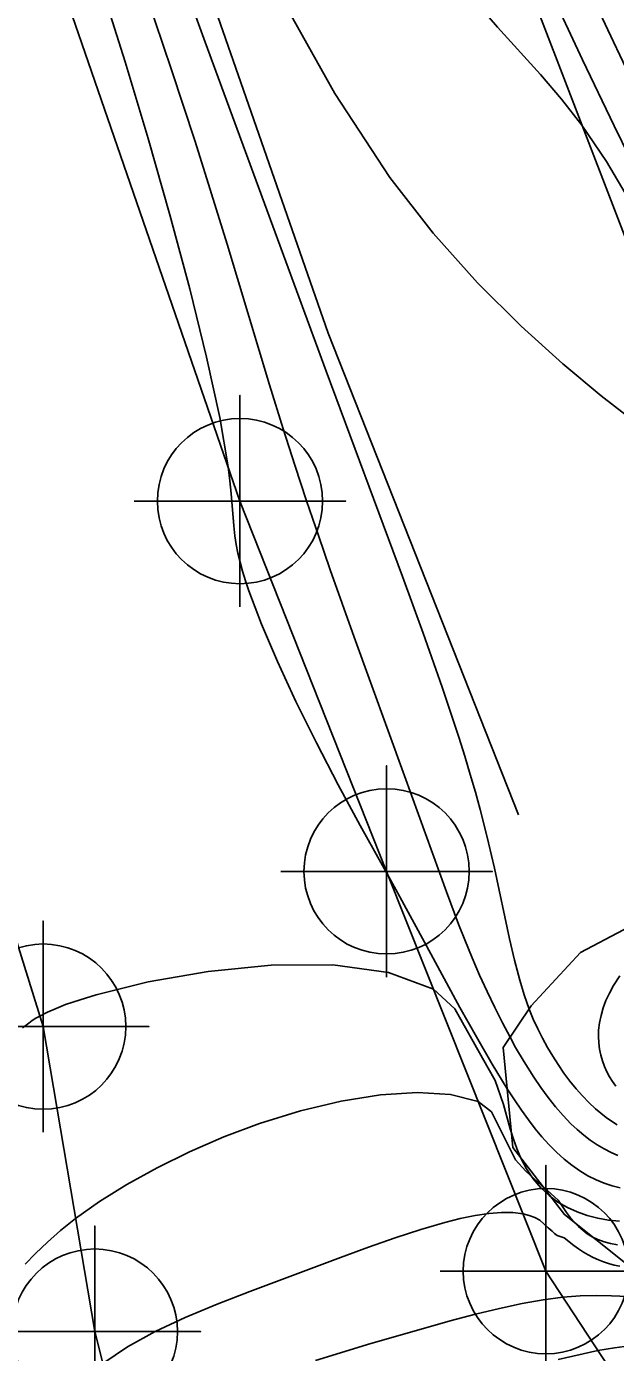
# Model space of a CAD drawing. Extents: x 2602990 to 2605851, y 618069 to 619180.
# Drawn here: x 2603706.7 to 2603723.4, y 618580.45 to 618618.07 of the extents above; entities that cross this region are included whole.
import ezdxf

# ---------------------------------------------------------------- set-up
doc = ezdxf.new("R2010")
doc.units = 0
for name, color, linetype in [('DTM Contours Major', 7, 'Continuous'), ('DTM Contours Minor', 7, 'Continuous'), ('Exist DTM Breakline', 7, 'Continuous'), ('Exist DTM Crownline', 7, 'Continuous'), ('Exist Roads EOP', 7, 'Continuous'), ('Exist Roads Soil', 7, 'Continuous'), ('Exist Roads Soil Cogo Point CELL', 7, 'Continuous'), ('PH Exist DTM Breakline', 7, 'Continuous')]:
    doc.layers.add(name, color=color, linetype=linetype)

# ---------------------------------------------------------------- blocks, each defined once
blk = doc.blocks.new('EXIST ROADS SOIL COGO POINT')
at = {"layer": 'Exist Roads Soil Cogo Point CELL'}
blk.add_lwpolyline([(0, -0.06), (0, 0.06), (0, 0), (0.06, 0), (-0.06, 0)], dxfattribs=at)
blk.add_circle((0, 0), 0.04688, dxfattribs=at)

msp = doc.modelspace()

# ---------------------------------------------------------------- linework, layer by layer
at = {"layer": 'DTM Contours Major'}
for points in [[(2603713.987, 618618.777), (2603715.435, 618616.169), (2603716.997, 618613.793), (2603718.232, 618612.207), (2603719.486, 618610.801), (2603720.723, 618609.566), (2603721.905, 618608.499), (2603722.995, 618607.593), (2603723.957, 618606.843), (2603725.089, 618605.995), (2603725.695, 618605.54)], [(2603723.517, 618591.133), (2603723.339, 618590.858), (2603723.224, 618590.648), (2603723.127, 618590.437), (2603723.048, 618590.225), (2603722.987, 618590.014), (2603722.945, 618589.804), (2603722.92, 618589.597), (2603722.914, 618589.413), (2603722.923, 618589.234), (2603722.945, 618589.058), (2603722.98, 618588.887), (2603723.028, 618588.721), (2603723.086, 618588.561), (2603723.154, 618588.412), (2603723.231, 618588.269), (2603723.317, 618588.133), (2603723.412, 618588.006)]]:
    msp.add_lwpolyline(points, dxfattribs=at)
at = {"layer": 'DTM Contours Minor'}
for points in [[(2603710.651, 618620.688), (2603711.765, 618617.63), (2603715.192, 618608.297), (2603717.362, 618602.464), (2603717.947, 618600.855), (2603718.482, 618599.331), (2603718.953, 618597.911), (2603719.123, 618597.371), (2603719.28, 618596.849), (2603719.426, 618596.344), (2603719.561, 618595.853), (2603719.686, 618595.375), (2603719.801, 618594.907), (2603719.967, 618594.187), (2603720.392, 618592.185), (2603720.532, 618591.58), (2603720.681, 618591.012), (2603720.809, 618590.593), (2603720.951, 618590.194), (2603721.067, 618589.908), (2603721.193, 618589.631), (2603721.328, 618589.363), (2603721.47, 618589.104), (2603721.618, 618588.855), (2603721.772, 618588.615), (2603721.937, 618588.376), (2603722.107, 618588.148), (2603722.282, 618587.932), (2603722.461, 618587.728), (2603722.645, 618587.537), (2603722.833, 618587.361), (2603722.981, 618587.235), (2603723.131, 618587.118), (2603723.285, 618587.01), (2603723.441, 618586.912)], [(2603722.635, 618619.152), (2603723.34, 618617.638), (2603724.057, 618616.125)], [(2603723.46, 618586.038), (2603723.274, 618586.12), (2603723.072, 618586.224), (2603722.875, 618586.342), (2603722.684, 618586.473), (2603722.497, 618586.617), (2603722.314, 618586.773), (2603722.136, 618586.94), (2603721.912, 618587.172), (2603721.695, 618587.421), (2603721.485, 618587.686), (2603721.28, 618587.966), (2603721.08, 618588.259), (2603720.805, 618588.697), (2603720.566, 618589.106), (2603720.408, 618589.392), (2603720.192, 618589.803), (2603719.974, 618590.235), (2603719.758, 618590.687), (2603719.543, 618591.159), (2603719.331, 618591.649), (2603719.123, 618592.155), (2603718.949, 618592.599), (2603718.604, 618593.523), (2603717.417, 618596.815), (2603715.99, 618600.743), (2603715.309, 618602.653), (2603714.971, 618603.626), (2603714.635, 618604.615), (2603714.301, 618605.623), (2603713.97, 618606.655), (2603713.583, 618607.904), (2603712.381, 618611.902), (2603711.944, 618613.33), (2603711.477, 618614.811), (2603710.81, 618616.84), (2603710.095, 618618.953)], [(2603721.577, 618619.042), (2603722.463, 618617.131), (2603723.36, 618615.255), (2603724.246, 618613.439)], [(2603723.529, 618585.115), (2603723.299, 618585.177), (2603723.073, 618585.253), (2603722.854, 618585.344), (2603722.616, 618585.464), (2603722.385, 618585.602), (2603722.159, 618585.759), (2603721.938, 618585.936), (2603721.721, 618586.132), (2603721.507, 618586.348), (2603721.313, 618586.564), (2603721.12, 618586.798), (2603720.927, 618587.051), (2603720.731, 618587.323), (2603720.532, 618587.617), (2603720.328, 618587.933), (2603719.9, 618588.633), (2603719.452, 618589.407), (2603718.988, 618590.237), (2603718.034, 618591.991), (2603717.165, 618593.588), (2603716.97, 618593.94), (2603716.153, 618595.403), (2603715.529, 618596.559), (2603714.916, 618597.745), (2603714.337, 618598.923), (2603713.81, 618600.059), (2603713.358, 618601.117), (2603713, 618602.059), (2603712.904, 618602.344), (2603712.821, 618602.615), (2603712.75, 618602.876), (2603712.69, 618603.128), (2603712.641, 618603.376), (2603712.602, 618603.621), (2603712.57, 618603.901), (2603712.495, 618604.823), (2603712.461, 618605.181), (2603712.413, 618605.577), (2603712.175, 618606.98), (2603711.803, 618608.691), (2603711.323, 618610.632), (2603710.761, 618612.727), (2603710.142, 618614.897), (2603709.491, 618617.067), (2603709.015, 618618.592)], [(2603719.452, 618618.742), (2603720.053, 618618.058), (2603721.271, 618616.715), (2603721.87, 618616.016), (2603722.448, 618615.271), (2603723.142, 618614.243), (2603723.791, 618613.139)], [(2603723.514, 618584.169), (2603723.2, 618584.202), (2603722.893, 618584.257), (2603722.596, 618584.334), (2603722.309, 618584.435), (2603722.034, 618584.561), (2603721.766, 618584.717), (2603721.514, 618584.903), (2603721.28, 618585.12), (2603721.065, 618585.371), (2603720.871, 618585.658), (2603720.702, 618585.983), (2603720.597, 618586.235), (2603720.502, 618586.505), (2603720.414, 618586.791), (2603720.22, 618587.487), (2603719.984, 618588.169), (2603719.631, 618588.8), (2603718.839, 618590.202), (2603718.239, 618590.753), (2603716.959, 618591.233), (2603715.38, 618591.444), (2603713.633, 618591.435), (2603711.847, 618591.257), (2603710.149, 618590.961), (2603708.67, 618590.597), (2603708.214, 618590.459), (2603707.805, 618590.318), (2603707.535, 618590.212), (2603707.291, 618590.104), (2603707.073, 618589.994), (2603706.961, 618589.93), (2603706.857, 618589.864), (2603706.759, 618589.797), (2603706.583, 618589.657)], [(2603723.451, 618583.498), (2603723.257, 618583.537), (2603723.073, 618583.588), (2603722.9, 618583.653), (2603722.737, 618583.733), (2603722.599, 618583.817), (2603722.469, 618583.914), (2603722.347, 618584.022), (2603722.231, 618584.142), (2603722.12, 618584.273), (2603722.013, 618584.416), (2603721.895, 618584.594), (2603721.772, 618584.768), (2603721.469, 618585.041), (2603721.309, 618585.178), (2603720.855, 618585.592), (2603720.558, 618585.913), (2603719.886, 618587.273), (2603719.508, 618587.567), (2603718.716, 618587.769), (2603717.78, 618587.828), (2603716.736, 618587.76), (2603715.618, 618587.58), (2603714.463, 618587.303), (2603713.305, 618586.943), (2603712.291, 618586.563), (2603711.317, 618586.141), (2603710.396, 618585.686), (2603709.541, 618585.212), (2603708.768, 618584.729), (2603708.088, 618584.248), (2603707.663, 618583.909), (2603707.286, 618583.579), (2603706.952, 618583.26), (2603706.654, 618582.955)], [(2603723.517, 618582.896), (2603723.358, 618582.928), (2603723.204, 618582.968), (2603723.056, 618583.016), (2603722.912, 618583.072), (2603722.766, 618583.14), (2603722.624, 618583.216), (2603722.486, 618583.298), (2603722.352, 618583.388), (2603722.221, 618583.482), (2603721.945, 618583.701), (2603721.741, 618583.764), (2603721.669, 618583.823), (2603721.603, 618583.89), (2603721.485, 618583.989), (2603721.256, 618584.2), (2603721.113, 618584.276), (2603720.952, 618584.335), (2603720.777, 618584.38), (2603720.487, 618584.417), (2603720.162, 618584.42), (2603719.804, 618584.391), (2603719.415, 618584.333), (2603718.997, 618584.247), (2603718.554, 618584.137), (2603717.874, 618583.94), (2603717.151, 618583.704), (2603716.391, 618583.437), (2603715.601, 618583.146), (2603713.024, 618582.175), (2603712.098, 618581.815), (2603711.198, 618581.44), (2603710.345, 618581.04), (2603709.559, 618580.608), (2603708.859, 618580.136)], [(2603724.474, 618582.005), (2603723.286, 618582.059), (2603722.854, 618582.065), (2603722.396, 618582.053), (2603721.909, 618582.016), (2603721.349, 618581.942), (2603720.749, 618581.834), (2603720.11, 618581.696), (2603719.431, 618581.53), (2603718.713, 618581.341), (2603717.954, 618581.131), (2603716.457, 618580.699), (2603714.895, 618580.217)], [(2603723.797, 618580.633), (2603723.367, 618580.584), (2603722.898, 618580.508), (2603721.772, 618580.249)]]:
    msp.add_lwpolyline(points, dxfattribs=at)
at = {"layer": 'Exist DTM Breakline'}
msp.add_spline([(2603647.352, 618520.802), (2603704.337, 618541.966), (2603758.983, 618562.663), (2603811.118, 618582.434), (2603865.604, 618602.567), (2603913.966, 618621.231), (2603963.574, 618640.143), (2603974.725, 618636.355), (2603978.77, 618630.138), (2603971.844, 618627.992), (2603956.88, 618621.982), (2603923.969, 618609.772), (2603877.426, 618591.796), (2603827.273, 618571.857), (2603776.875, 618552.809), (2603720.479, 618530.104), (2603675.109, 618514.176), (2603657.355, 618505.354), (2603640.368, 618498.804), (2603619.191, 618491.366), (2603591.676, 618480.386)], degree=3, dxfattribs=at)
at = {"layer": 'Exist DTM Crownline'}
msp.add_spline([(2603233.488, 618380.754), (2603285.185, 618400.095), (2603335.457, 618418.629), (2603390.812, 618439.069), (2603440.087, 618457.325), (2603493.996, 618477.231), (2603542.655, 618495.301), (2603600.808, 618516.867), (2603653.659, 618536.362), (2603706.222, 618555.742), (2603764.811, 618577.593), (2603823.52, 618599.847), (2603878.564, 618620.56), (2603937.951, 618643.078), (2603997.369, 618665.789), (2604036.209, 618680.665), (2604055.311, 618688.017)], degree=3, dxfattribs=at)
at = {"layer": 'Exist Roads EOP'}
for points in [[(2603230.17, 618389.98), (2603282.929, 618409.597), (2603332.773, 618427.868), (2603388.167, 618448.413), (2603437.203, 618466.721), (2603490.778, 618486.527), (2603539.039, 618504.558), (2603597.451, 618526.156), (2603651.053, 618545.972), (2603705.208, 618566.084), (2603762.02, 618587.183), (2603820.334, 618609.162), (2603876.341, 618629.99), (2603934.909, 618652.28), (2603996.409, 618675.568), (2604033.216, 618689.957), (2604052.01, 618697.199)], [(2604034.633, 618668.486), (2603984.89, 618650.123), (2603936.767, 618631.654), (2603888.195, 618613.335), (2603837.766, 618594.258), (2603782.918, 618573.705), (2603731.939, 618554.39), (2603671.126, 618532.171), (2603621.822, 618514.106), (2603561.545, 618491.877), (2603506.421, 618471.293), (2603452.163, 618451.33), (2603398.364, 618431.316), (2603341.431, 618410.355), (2603281.65, 618388.199), (2603223.033, 618366.475), (2603185.717, 618352.612)]]:
    msp.add_spline(points, degree=3, dxfattribs=at)
at = {"layer": 'Exist Roads Soil'}
for points in [[(2603726.528, 618574.973), (2603721.424, 618582.755), (2603716.907, 618594.099), (2603712.749, 618604.606)], [(2603702.975, 618603.14), (2603707.166, 618589.695), (2603708.631, 618581.04), (2603710.416, 618573.959), (2603710.755, 618569.318)]]:
    msp.add_lwpolyline(points, dxfattribs=at)
at = {"layer": 'PH Exist DTM Breakline'}
for points in [[(2603726.05, 618605.901), (2603719.717, 618622.377), (2603713.246, 618640.38), (2603709.228, 618653.705), (2603704.428, 618669.809), (2603682.683, 618739.201)], [(2603712.749, 618604.606), (2603706.615, 618622.364), (2603697.743, 618653.453), (2603693.136, 618671.509)], [(2603699.765, 618655.396), (2603707.097, 618632.786), (2603715.248, 618609.375), (2603720.65, 618595.707)], [(2603726.05, 618605.901), (2603728.137, 618601.638), (2603728.97, 618599.579), (2603730.075, 618597.313), (2603729.408, 618595.327), (2603727.741, 618594.258), (2603724.847, 618593.086), (2603722.403, 618591.799), (2603721.011, 618590.285), (2603720.215, 618589.106), (2603720.488, 618586.262), (2603721.948, 618584.36), (2603723.733, 618582.941), (2603726.461, 618582.972), (2603733.393, 618584.999), (2603739.006, 618586.982), (2603742.191, 618588.997), (2603744.153, 618590.298)]]:
    msp.add_lwpolyline(points, dxfattribs=at)

# ---------------------------------------------------------------- block references
at = {"layer": 'Exist Roads Soil Cogo Point CELL', "xscale": 50, "yscale": 50}
for p in [(2603712.749, 618604.606), (2603716.907, 618594.099), (2603707.166, 618589.695), (2603721.424, 618582.755), (2603708.631, 618581.04)]:
    msp.add_blockref('EXIST ROADS SOIL COGO POINT', p, dxfattribs=at)

doc.saveas('drawing.dxf')
